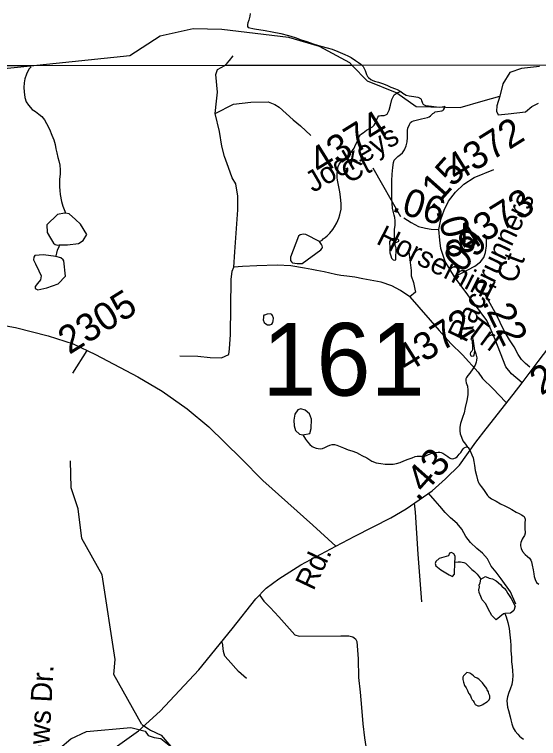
# Model space of a CAD drawing. Extents: x 2001466 to 31450019, y -30647475 to 847247.
# Drawn here: x 2174603 to 2179332, y 783261 to 789796 of the extents above; entities that cross this region are included whole.
import ezdxf

# ---------------------------------------------------------------- set-up
doc = ezdxf.new("R2010")
doc.units = 0
for name, color, linetype in [('Exist Hydrographic Creek Single Shore', 7, 'Continuous'), ('Exist Hydrographic Misc Water Feature', 7, 'Continuous'), ('Exist Hydrographic Pond Under 1500 Sq Ft', 7, 'Continuous'), ('Exist Road Non-System Type 51', 7, 'Continuous'), ('Exist Road Non-System Type 51 Label', 7, 'Continuous'), ('Exist Road Secondary Mileage Hundredths English Label', 7, 'Continuous'), ('Exist Road Secondary Structure Standard Bridge Number Label', 7, 'Continuous'), ('Exist Road Secondary Type 51 Attributed', 7, 'Continuous'), ('Exist Road Secondary Type 51 Label', 7, 'Continuous'), ('Exist Road Secondary Type 51 Number Label', 7, 'Continuous'), ('Map Preparation Inset Cut Line', 7, 'Continuous')]:
    doc.layers.add(name, color=color, linetype=linetype)

msp = doc.modelspace()

# ---------------------------------------------------------------- linework, layer by layer
at = {"layer": 'Exist Hydrographic Creek Single Shore'}
for points in [[(2174747.9, 789333.7), (2175643.2, 789425.3), (2175917.2, 789603.3), (2176217.1, 789669.4), (2176475.3, 789664), (2177075.3, 789592.7), (2177351.3, 789511.6), (2177626.3, 789361.5), (2177650.4, 789336.7)], [(2172931.2, 788867.7), (2173273.2, 788729.4), (2173556.2, 788746.5), (2173772.3, 788955.3), (2173813.1, 789049.6), (2173962.2, 789200.8), (2174095.3, 789266.9), (2174747.9, 789333.7)], [(2177650.4, 789336.7), (2177786.2, 789197.5), (2178053.2, 789090.3), (2178228.3, 788965.3), (2178624, 788957.6), (2178833.2, 789017.7), (2178983.5, 789059.5)]]:
    msp.add_lwpolyline(points, dxfattribs=at)
at = {"layer": 'Exist Hydrographic Misc Water Feature'}
for points in [[(2176730.8, 789806), (2176726.7, 789781.9), (2176717.5, 789744), (2176709.3, 789719.7), (2176705.2, 789705.7), (2176705.6, 789699.9), (2176707.2, 789687.9), (2176713.4, 789678)], [(2176713.4, 789678), (2176769.6, 789666.3), (2176865.5, 789651), (2176929.5, 789639.3), (2177006, 789625.7), (2177075.7, 789607.8), (2177136, 789588.2), (2177189.7, 789568.7), (2177242, 789551), (2177308.2, 789529.3), (2177368.1, 789511.7), (2177424.5, 789495.9), (2177470.2, 789482), (2177520.7, 789460.7), (2177582.8, 789435), (2177612.5, 789422.8), (2177640.6, 789407.3), (2177679.2, 789381.5), (2177706.8, 789361.5), (2177728.8, 789347.6), (2177741.3, 789335.6), (2177749.3, 789327.9), (2177755.2, 789315.6), (2177767.5, 789291.9), (2177779.4, 789256), (2177789.7, 789236.2), (2177797.7, 789226), (2177817.6, 789210.1), (2177829.9, 789202.2), (2177852, 789194.4), (2177887.7, 789184.5), (2177934, 789168.9), (2177967.9, 789154.9), (2178000.5, 789141.5), (2178041.9, 789125.5), (2178056.5, 789117.6), (2178082.5, 789103.9), (2178088.2, 789099.8)], [(2174754.1, 789324.7), (2174734.2, 789302.6), (2174710.4, 789258.7), (2174696.5, 789216.6), (2174691.1, 789178.5), (2174689.1, 789136.6), (2174691.4, 789098.5), (2174697.5, 789046.5), (2174710, 789008.9), (2174730.1, 788977.1), (2174762.1, 788939), (2174792.4, 788919.3), (2174824.4, 788897.4), (2174850.7, 788875.7), (2174872.8, 788845.5), (2174893.1, 788811.6), (2174919.2, 788759.8), (2174941.7, 788708.1), (2174960, 788664.4), (2174969.8, 788622.3), (2174978, 788584.6), (2174984.4, 788548.3), (2174994.8, 788506.6), (2175003, 788476.6), (2175011.2, 788436.8), (2175015.3, 788394.8), (2175015.3, 788356.6), (2175010, 788306.7), (2175010, 788240.6), (2175012.5, 788206.6), (2175014.5, 788172.6), (2175028.9, 788108.8), (2175041, 788066.7), (2175057.2, 788020.9), (2175063, 788002.2)], [(2177356.2, 787745.9), (2177378.2, 787760.1), (2177390, 787770.4), (2177407.7, 787784.4), (2177425.7, 787798.3), (2177449.9, 787822.7), (2177475.5, 787854.9), (2177491.5, 787878.8), (2177511, 787914.8), (2177528.7, 787957.2), (2177538.7, 787989), (2177550.4, 788039.1), (2177552, 788087.1), (2177545.7, 788151), (2177537.7, 788194.8), (2177527.2, 788254.8), (2177518.8, 788300.7), (2177514.7, 788324.8), (2177514.7, 788350.8), (2177518.4, 788390.8), (2177524.1, 788424.9), (2177532.1, 788444.7), (2177544.2, 788460.7), (2177560, 788475), (2177605.8, 788511.1), (2177624, 788529.4), (2177641.6, 788551.5), (2177653.7, 788567.5), (2177667.7, 788589.8), (2177681.2, 788619.8), (2177697, 788651.8), (2177710.7, 788687.9), (2177721, 788705.8), (2177724.5, 788711.8), (2177748.5, 788728), (2177780.5, 788752), (2177812.5, 788770.3), (2177832.3, 788782.3), (2177848.1, 788798.6), (2177858.2, 788812.5), (2177867.8, 788832.5), (2177881.8, 788870.6), (2177890, 788880.7), (2177895.7, 788882.7), (2177909.6, 788885), (2177939.8, 788884.9), (2177955.4, 788891.1), (2177965.2, 788897.3), (2177973.4, 788907.4), (2177983.3, 788933.1), (2177994.7, 788977.2), (2178008.7, 789027.4), (2178018.9, 789053.5), (2178030.6, 789069.6), (2178056.5, 789087.6), (2178076.4, 789097.5), (2178088.2, 789099.8)], [(2178088.2, 789099.8), (2178106.3, 789086.1), (2178138.7, 789068.3), (2178164.5, 789062.3), (2178206.4, 789056.4), (2178242.4, 789048.9), (2178258.4, 789042.8), (2178266.8, 789038.7), (2178272.8, 789030.9), (2178276.5, 789021), (2178280.8, 789005), (2178284.9, 788997), (2178286.9, 788991.1), (2178293.1, 788984.8), (2178313.2, 788975), (2178365.1, 788967.5), (2178411.2, 788961.7), (2178438.9, 788960), (2178461, 788961.9), (2178480.7, 788966.2), (2178487.1, 788968.1)], [(2178031.4, 787770.1), (2178031.4, 787804.1), (2178031.4, 787824), (2178033.3, 787855.8), (2178037, 787895.8), (2178037, 787933.9), (2178034.7, 787963.9), (2178028.6, 787985.9), (2178022.4, 788009.9), (2178014.2, 788047.7), (2178009.9, 788093.8), (2178007.5, 788139.6), (2178007.2, 788189.5), (2178007.5, 788233.7), (2178007, 788295.5), (2178010.7, 788355.7), (2178016.5, 788415.7), (2178023.7, 788459.7), (2178030, 788479.8), (2178037.6, 788489.6), (2178063.8, 788513.6), (2178087.6, 788531.9), (2178103.6, 788546.1), (2178121.5, 788574.3), (2178137.3, 788610.1), (2178145.2, 788648.2), (2178148.5, 788686.2), (2178148.7, 788722.3), (2178148.3, 788748.3), (2178152.4, 788770.4), (2178166.2, 788804.5), (2178177.6, 788820.5), (2178190, 788830.4), (2178203.7, 788836.5), (2178275.7, 788854.8), (2178330, 788867.3), (2178345.4, 788873.1), (2178357.5, 788881.4), (2178379.4, 788901.6), (2178391.1, 788909.6), (2178399.1, 788917.7), (2178419, 788919.6), (2178459.2, 788926), (2178469.2, 788929.8), (2178475, 788934.3), (2178483.2, 788952.1), (2178487.1, 788968.1)], [(2175055.4, 788003.7), (2174990.2, 787991.2), (2174893.9, 787896.5), (2174897, 787828.1), (2174929.7, 787776.3), (2174955.3, 787731.9), (2174971.7, 787719.6), (2174992.2, 787713.4), (2175009.1, 787716.8)], [(2175063, 788002.2), (2175055.4, 788003.7)], [(2175081.8, 787717.8), (2175180, 787730), (2175224.3, 787757.1), (2175256.1, 787810.4), (2175199.9, 787903.2), (2175153.3, 787944.8), (2175095.8, 787995.9), (2175063, 788002.2)], [(2175009.1, 787716.8), (2174999.3, 787690.9), (2174989.7, 787668.8), (2174981.5, 787640.8), (2174977.6, 787616.7), (2174977.8, 787612.6)], [(2175009.1, 787716.8), (2175081.8, 787717.8)], [(2174977.8, 787612.6), (2174866.3, 787627.1), (2174788.4, 787619.3), (2174779.4, 787604.9), (2174774.8, 787580.7), (2174793.7, 787544.9), (2174822.3, 787482.2), (2174844.3, 787438.2), (2174839.7, 787401.1), (2174811.7, 787369.2), (2174789.7, 787341.2), (2174790.5, 787323.7), (2174814.7, 787311.6)], [(2174814.7, 787311.6), (2174894.3, 787328.3), (2174998.9, 787363.9), (2175062.6, 787433.7), (2175048.9, 787571.3), (2175043.7, 787582.7), (2175023, 787598.7), (2174977.8, 787612.6)], [(2176913.7, 787094), (2176883.3, 787091.2), (2176859.1, 787083.6), (2176852.9, 787080.9), (2176848.8, 787073.3), (2176848.8, 787060.1), (2176848.1, 787041.4), (2176856.4, 787016.6), (2176870.2, 787002.7), (2176887.5, 786994.4), (2176906.8, 786993.7), (2176924.1, 787000.7), (2176934.4, 787016.6), (2176937.2, 787031.8), (2176940, 787056), (2176932.4, 787078.8), (2176926.8, 787089.2), (2176913.7, 787094)], [(2178757.7, 786761.6), (2178765.5, 786732.5), (2178773.7, 786698.4), (2178773.5, 786676.5), (2178769.8, 786656.4), (2178759.8, 786632.3), (2178738.1, 786596.3), (2178712.6, 786558), (2178692.7, 786536.2), (2178680.6, 786519.8), (2178674.5, 786507.7), (2178674.9, 786489.8), (2178679.2, 786471.7), (2178691.1, 786441.9), (2178695.4, 786404), (2178693.6, 786362), (2178683.9, 786311.9), (2178670.4, 786247.9), (2178660.1, 786199.9), (2178646.8, 786159.8), (2178628.8, 786105.7), (2178623.2, 786071.7), (2178621.4, 786037.8), (2178625.5, 786011.7), (2178635.9, 785979.7), (2178649.7, 785948), (2178672, 785916.2), (2178692.3, 785892)], [(2177206, 786001.1), (2177267.9, 786015.4), (2177280.9, 786058.4), (2177282.8, 786144.4), (2177266, 786193), (2177224.9, 786224.7), (2177187.6, 786237.8), (2177161.4, 786226.6), (2177133.4, 786187.3), (2177124.1, 786133.2), (2177125.9, 786084.6), (2177139, 786041.6), (2177176.3, 786008), (2177206, 786001.1)], [(2177206, 786001.1), (2177228.5, 785964.1), (2177246.5, 785937.8), (2177268.4, 785914.2), (2177288.7, 785898.1), (2177302.7, 785890.4), (2177324.8, 785882.5), (2177342.5, 785878.7), (2177366.9, 785876.6), (2177382.5, 785878.7), (2177404.6, 785888.8), (2177428.6, 785900.9), (2177448.3, 785909.3), (2177470.2, 785913.3), (2177492.4, 785913.6), (2177512.5, 785909.3), (2177542.4, 785897.9), (2177572.7, 785884), (2177614.8, 785867.9), (2177648.6, 785856.3), (2177689.2, 785842.5), (2177716.7, 785826.5), (2177738.8, 785814.6), (2177781.3, 785793.3), (2177827.2, 785765.2), (2177867, 785749.4), (2177909.4, 785741.8), (2177949.2, 785738.2), (2177991.5, 785736.3), (2178018.9, 785738.3), (2178051.1, 785742.7), (2178083.1, 785752.9), (2178115.1, 785767.1), (2178156.9, 785783.1), (2178190.8, 785795.4), (2178218.9, 785805.4), (2178236.9, 785809.6), (2178257, 785809.8), (2178277.1, 785808), (2178292.9, 785806), (2178305.2, 785808.2), (2178326.9, 785818.3), (2178358.7, 785834.1), (2178396.8, 785842.6), (2178426.8, 785844.5), (2178440.3, 785846.9), (2178454.7, 785842.8), (2178468.6, 785835), (2178494.5, 785817.3), (2178514.5, 785805.3), (2178528.7, 785793.4), (2178541, 785787.5), (2178552.9, 785785.3), (2178568.9, 785789.4), (2178582.8, 785793.8), (2178596.8, 785803.8), (2178616.7, 785826), (2178630.2, 785843.8), (2178646.2, 785866.2), (2178656.2, 785878), (2178662, 785884), (2178668.1, 785888), (2178682.5, 785892.3), (2178692.3, 785892)], [(2178692.3, 785892), (2178696.2, 785888.2), (2178714.3, 785856.3), (2178730.9, 785822.5), (2178740.7, 785794.6), (2178748.9, 785762.6), (2178755.3, 785724.7), (2178761.2, 785678.8), (2178771.7, 785634.6), (2178782.1, 785596.9), (2178789.9, 785573), (2178796.1, 785560.7), (2178814.1, 785536.9), (2178836.5, 785507.2), (2178854.5, 785481.3), (2178872.8, 785455.4), (2178884.9, 785443.4), (2178908.7, 785425.7), (2178948.8, 785401.7), (2178988.6, 785380.3), (2179027.4, 785362.3), (2179065.1, 785342.4), (2179091.2, 785326.7), (2179129.5, 785305), (2179157.4, 785293.1), (2179177.5, 785281.2), (2179193.7, 785269.4), (2179201.7, 785263.3)], [(2175751.1, 783388.2), (2175501.2, 783838.5), (2175511.7, 783973.4), (2175393.2, 784739), (2175211.8, 785065.5), (2175177.5, 785332.5), (2175114.2, 785522.4), (2175108, 785766.3)], [(2179201.7, 785263.3), (2179211.5, 785240), (2179207.8, 785201.1)], [(2179207.8, 785201.1), (2179208, 785159.3), (2179210.7, 785115.5), (2179204.3, 785093.3), (2179194.5, 785075.3), (2179184.7, 785059.4), (2179172.8, 785031.2), (2179168.9, 785013.1), (2179169.5, 785001.2), (2179175.4, 784975.2), (2179187.7, 784947.4), (2179211.5, 784921.5), (2179233.5, 784903.5), (2179251.7, 784887.8), (2179263.6, 784871.8), (2179268.1, 784855.7), (2179273.7, 784825.7), (2179282.5, 784783.7), (2179288.4, 784746), (2179292.9, 784723.8), (2179300.5, 784695.8), (2179314.9, 784670.1), (2179333.1, 784654)], [(2178578.1, 784851.7), (2178580.7, 784886), (2178579.7, 784906.2), (2178568.6, 784927.5), (2178547.3, 784940.7), (2178528.1, 784932.6), (2178519.7, 784910.3), (2178476.5, 784897.1), (2178435, 784886), (2178404.7, 784858.6), (2178400.6, 784841.4), (2178406.4, 784820.5), (2178450.2, 784782.7), (2178526.8, 784737.9), (2178554.4, 784723), (2178572.6, 784744.2), (2178578.1, 784851.7)], [(2178578.1, 784851.7), (2178606, 784856), (2178628.1, 784856.3), (2178641.9, 784852.2), (2178658.1, 784850.1), (2178673.9, 784842.5), (2178686.4, 784830.4), (2178710.6, 784804.5), (2178730.5, 784786.9), (2178754.5, 784767), (2178778.5, 784743.1), (2178796.9, 784721.3), (2178812.5, 784700)], [(2178812.5, 784700), (2178853.4, 784722.2), (2178886.1, 784709.1), (2178915.5, 784702.6), (2178949.3, 784685.1), (2178988, 784650.6), (2179002.1, 784636.8), (2179025, 784614.8), (2179039.2, 784596.8), (2179055.7, 784568.5), (2179085.9, 784524.5), (2179120.4, 784455), (2179109.5, 784416.9), (2179090.9, 784402.7), (2179080, 784392.9), (2179028.6, 784390.5)], [(2179028.6, 784390.5), (2179016.5, 784386.6), (2178950.4, 784331.8), (2178910.1, 784370), (2178878.5, 784431.1), (2178856.7, 784476.9), (2178824.6, 784513.4), (2178810.4, 784543.2), (2178796.6, 784578.3), (2178793.1, 784602.3), (2178797.8, 784629.5), (2178795.7, 784643.7), (2178804.4, 784666.6), (2178812.5, 784700)], [(2179028.6, 784390.5), (2179040.9, 784358.6), (2179054.7, 784306.6), (2179065.7, 784252.7), (2179071.7, 784197), (2179078, 784142.9), (2179082.1, 784100.9), (2179082.3, 784050.9), (2179086.6, 783995.1), (2179088.9, 783953), (2179093.4, 783910.9), (2179095.7, 783871.2), (2179099.8, 783829.2), (2179097.9, 783787.3), (2179090.3, 783747.1), (2179076.4, 783705), (2179064.7, 783677.1), (2179052.8, 783636.7), (2179046.7, 783602.7), (2179047.5, 783571), (2179053.2, 783545), (2179059.4, 783513.2), (2179076.2, 783455.1), (2179081.9, 783429.1), (2179090.1, 783393.4), (2179102.4, 783357.4), (2179120.3, 783327.6), (2179144.9, 783301.5), (2179160.7, 783281.7), (2179174.8, 783269.8), (2179195.1, 783255.8)], [(2178684.4, 783857), (2178654.9, 783825.3), (2178650.3, 783815), (2178649.3, 783792.6), (2178654, 783768.3), (2178664.3, 783739.3), (2178678.3, 783718.8), (2178689.5, 783694.5), (2178699.8, 783671.1), (2178705.4, 783665.5), (2178716.6, 783646.8), (2178724, 783629.1), (2178734.3, 783611.3), (2178742.7, 783601), (2178750.2, 783585.2), (2178760.4, 783568.3), (2178771.7, 783561.8), (2178784.7, 783556.2), (2178799.7, 783557.1), (2178818.3, 783561.8), (2178829.5, 783566.5), (2178842.6, 783575.8), (2178854.8, 783582.4), (2178864.1, 783590.8), (2178867.8, 783592.6), (2178887.4, 783611.3), (2178892.1, 783626.3), (2178892.1, 783645.9), (2178882.8, 783664.6), (2178879, 783681.4), (2178869.7, 783701), (2178865, 783713.2), (2178854.8, 783728.1), (2178841.7, 783742.1), (2178826.7, 783764.6), (2178809, 783782.3), (2178793.1, 783796.3), (2178777.3, 783805.7), (2178757.6, 783813.1), (2178746.4, 783825.3), (2178728.7, 783839.3), (2178711.9, 783850.5), (2178684.4, 783857)], [(2174636.8, 783051.1), (2175012.3, 783172.5), (2175112.1, 783259.1), (2175253.2, 783325.1), (2175653.3, 783359.4), (2175782.9, 783326.9), (2175809.2, 783288.8), (2175864.9, 783271.2), (2175923.4, 783259.5), (2176014.4, 783188.6)], [(2175751.1, 783388.2), (2175759.5, 783384.5), (2175779.2, 783370.6), (2175811.3, 783348.7), (2175831.4, 783334.7), (2175926.3, 783291.7), (2176014.4, 783188.6)]]:
    msp.add_lwpolyline(points, dxfattribs=at)
at = {"layer": 'Exist Hydrographic Pond Under 1500 Sq Ft'}
for points in [[(2179340.3, 789327.9), (2179179.1, 789307.3), (2179072.8, 789273), (2179011, 789170.1), (2178983.5, 789059.5)], [(2178983.5, 789059.5), (2178956.2, 788971.1), (2178952.7, 788923), (2178968.2, 788890.4), (2179059.1, 788899), (2179213.4, 788916.2), (2179270, 788964.2), (2179331.7, 788995.1)], [(2177356.2, 787745.9), (2177233.6, 787810.3), (2177211.4, 787812.9), (2177195.7, 787810.9), (2177182, 787807.7), (2177167, 787795.9), (2177092.6, 787607.1), (2177095.2, 787576.4), (2177101.7, 787564), (2177110.9, 787555.5), (2177155.3, 787549.6), (2177198.4, 787547.7), (2177367.4, 787672.4), (2177379.2, 787685.5), (2177383.8, 787696), (2177379.2, 787707.1), (2177372.7, 787721.4), (2177356.2, 787745.9)], [(2178045.8, 787770.4), (2178012.5, 787769.8), (2177998.1, 787761.3), (2177987.7, 787748.2), (2177989, 787686.2), (2177991.6, 787643.7), (2177998.8, 787618.2), (2178005.9, 787598), (2178019, 787581.6), (2178032.1, 787577.7), (2178043.8, 787581.6), (2178048.4, 787688.8), (2178039.9, 787702.5), (2178038.3, 787716.7), (2178038.6, 787732.4), (2178043.8, 787737.6), (2178052.3, 787741.8), (2178070.6, 787750.2), (2178071.2, 787758), (2178064, 787764.6), (2178045.8, 787770.4)], [(2178743.5, 786869.5), (2178734.4, 786871.4), (2178723.2, 786870.3), (2178719.6, 786865.7), (2178732.1, 786852.1), (2178736.1, 786785.8), (2178736.1, 786769.6), (2178728.7, 786756.1), (2178717.5, 786746.5), (2178715.5, 786732.7), (2178718.3, 786717.2), (2178731.4, 786712.4), (2178746.8, 786714), (2178754.7, 786737.1), (2178758.1, 786764.5), (2178743.5, 786869.5)]]:
    msp.add_lwpolyline(points, dxfattribs=at)
at = {"layer": 'Exist Road Non-System Type 51'}
msp.add_line((2175131.2, 786557.5), (2175258.2, 786764.1), dxfattribs=at)
for points in [[(2176501.7, 789335.5), (2176522.8, 789357.8), (2176543.4, 789380.6), (2176575.3, 789424)], [(2176414.8, 788903.6), (2176425.7, 789013.5), (2176436.7, 789095.9), (2176420.3, 789255.3), (2176436.7, 789299.2), (2176501.7, 789335.5)], [(2176414.8, 788903.6), (2176581, 788985.9), (2176736, 789004.2), (2176893.3, 789008.8), (2176952.6, 788983.7), (2176991.4, 788958.6), (2177116.8, 788846.8), (2177182.9, 788789.8), (2177278.7, 788705.3)], [(2176581.2, 787514.8), (2176591.3, 787654.8), (2176619.7, 788032), (2176617.6, 788155.7), (2176601.5, 788266.2), (2176568.5, 788321.2), (2176535.6, 788414.6), (2176497.1, 788513.5), (2176475.2, 788606.9), (2176453.2, 788738.8), (2176414.8, 788903.6)], [(2178160, 787678.9), (2178183.3, 787486.4), (2178184.1, 787436.4), (2178202.6, 787375.9), (2178217.2, 787317.6), (2178220.5, 787289.5), (2178171.6, 787248.7)], [(2178171.6, 787248.7), (2178087, 787304.6), (2178009.4, 787347.9), (2177911.4, 787379.9), (2177747.6, 787411), (2177674.3, 787425.5), (2177603.6, 787434.6), (2177548.9, 787441.5), (2177499.8, 787450.6), (2177398.4, 787473.4), (2177330, 787484.8), (2177287.8, 787494), (2177220.5, 787505.4), (2177096.6, 787528.8), (2176973.2, 787532.7), (2176790.7, 787528.2), (2176660.8, 787521.3), (2176581.2, 787514.8)], [(2176094.7, 786713.7), (2176258.9, 786711.7), (2176368.4, 786699.5), (2176470.5, 786696.2), (2176538.6, 786727.9), (2176544.7, 786778.6), (2176552.8, 786906.4), (2176558.9, 787403.3), (2176569, 787480.4), (2176581.2, 787514.8)], [(2178171.6, 787248.7), (2178434.7, 786944.2), (2178540.9, 786826.1), (2178646, 786723.9), (2178787.9, 786567.7), (2178827.6, 786510.9), (2178918.5, 786420), (2179038.2, 786297.8)], [(2179253.4, 786613.1), (2179213.7, 786647.2), (2179179.6, 786681.3), (2179148.4, 786726.7), (2179111.5, 786794.9), (2179068.9, 786860.2), (2179020, 786946.1), (2178952.5, 787084.6), (2178853.2, 787263.5)], [(2179125.7, 784474), (2179080.4, 784585.1), (2178993.3, 784701.2), (2178948.8, 784762.3), (2178904.1, 784817.4), (2178871.8, 784884.1), (2178825, 784933.3), (2178774.1, 784976.5), (2178717.4, 785029.9), (2178676.7, 785082.8), (2178638.3, 785149.8), (2178597.6, 785200.7), (2178538.9, 785254.2), (2178488, 785301.4), (2178441.4, 785358.5), (2178398.6, 785407.5), (2178340.3, 785475)], [(2178208.5, 785384), (2178220.2, 785303.9), (2178242.9, 784923.3), (2178254.2, 784767.1), (2178277, 784494.4)], [(2176817.9, 784551.2), (2176852, 784500.1), (2176911.6, 784443.3), (2176988.2, 784358.1), (2177133.4, 784196.6), (2177173.1, 784185.6), (2177549.1, 784188.5), (2177619.1, 784188.8), (2177654.9, 784179.9), (2177680.4, 784161.3), (2177693.8, 784137), (2177704, 783980.8), (2177707.9, 783812.7), (2177722.7, 783678.4), (2177733.3, 783542.1), (2177745.7, 783393.9), (2177760.6, 783267.5), (2177781.3, 783133), (2177802, 782994.6), (2177824.2, 782838.1), (2177847, 782707.5), (2177871.5, 782565), (2177871.7, 782563.4)], [(2176697.9, 783803.3), (2176625.5, 783867), (2176530.1, 783971.3), (2176502.9, 784004), (2176489.9, 784046.3), (2176480.1, 784128.1)]]:
    msp.add_lwpolyline(points, dxfattribs=at)
at = {"layer": 'Exist Road Secondary Type 51 Attributed'}
for points in [[(2178431.7, 787854.8), (2178451.8, 787946.8), (2178480.9, 788029.8), (2178519.3, 788110.6), (2178582, 788193.6), (2178658.3, 788265.4), (2178752.4, 788323.8), (2178929.8, 788397.8)], [(2179184.4, 786472.3), (2179329.9, 786663.3), (2179552.3, 786956.5), (2179752.6, 787226.6), (2179854.1, 787341.8), (2180069.2, 787552.3), (2180235.5, 787721.9), (2180455.8, 787926.1), (2180569.9, 788034), (2180659.3, 788108.3)], [(2178117.6, 787960.3), (2178182.6, 787917.6), (2178250, 787883.9), (2178310.5, 787866), (2178364.2, 787857), (2178431.7, 787854.8)], [(2178574.8, 787428.2), (2178489.9, 787567.6), (2178467.6, 787630.4), (2178449.5, 787684.3), (2178440.7, 787760.6), (2178431.7, 787854.8)], [(2178574.8, 787428.2), (2178756.7, 787525.2), (2178809, 787562.5), (2178837.9, 787602.5), (2178854.7, 787648), (2178862.9, 787708.8), (2178863.3, 787781.7)], [(2179184.4, 786472.3), (2179089.3, 786552.8), (2179036.2, 786616.4), (2178941.1, 786862.9), (2178895.7, 786966.4), (2178864, 787035.3), (2178574.8, 787428.2)], [(2174390.9, 787010.9), (2174612.3, 786970.1), (2174906.3, 786896.8), (2175131.8, 786822.4), (2175335.8, 786728.2), (2175716.2, 786525.1), (2175935.9, 786395.2), (2176162.5, 786236.1), (2176356.1, 786072.7), (2176647.5, 785788.9), (2176844.2, 785591), (2177294.7, 785186.8), (2177503.9, 784996.3)], [(2177503.9, 784996.3), (2177674, 785088.4), (2177997.8, 785251.8), (2178137, 785334.5), (2178371.9, 785497.8), (2178493.3, 785605.7), (2178617.8, 785728.2), (2178764.8, 785934.5), (2178858, 786056), (2179103.4, 786365.9), (2179184.4, 786472.3)], [(2170186, 781466.4), (2170424.6, 781563.8), (2170801.3, 781708.3), (2171164.4, 781806.7), (2171536.9, 781903), (2171991.1, 782009.9), (2172617.8, 782169), (2173088.7, 782309.3), (2173615.1, 782474.8), (2174016.9, 782590), (2174274.3, 782665.4), (2174712.7, 782793.1), (2174974.3, 782891.5), (2175265.2, 783029.8), (2175492.3, 783163.8), (2175722.5, 783331.3), (2175917.1, 783507.2), (2176265.5, 783882.1), (2176566.9, 784250.7), (2176781.4, 784523), (2176873.5, 784617.2), (2176988.6, 784703.1), (2177187.4, 784828.7), (2177503.9, 784996.3)]]:
    msp.add_lwpolyline(points, dxfattribs=at)
at = {"layer": 'Exist Road Secondary Type 51 Number Label'}
msp.add_line((2178089.2, 787970.1), (2177840.3, 788407.9), dxfattribs=at)
at = {"layer": 'Map Preparation Inset Cut Line'}
for p, q in [((2174747.9, 789333.7), (2173404.4, 789332.3)), ((2176501.7, 789335.5), (2174747.9, 789333.7)), ((2177650.4, 789336.7), (2176501.7, 789335.5)), ((2180466.6, 789339.7), (2177650.4, 789336.7))]:
    msp.add_line(p, q, dxfattribs=at)

# ---------------------------------------------------------------- texts
at = {"layer": 'Exist Road Non-System Type 51 Label'}
msp.add_text('Bad News Dr.', height=190, rotation=86.86544, dxfattribs=at).set_placement((2174871.5, 782357.2))
at = {"layer": 'Exist Road Secondary Mileage Hundredths English Label'}
for s, rotation, p in [('.15', 48.28812, (2178376.9, 788022.3)), ('.06', 343.49734, (2177999, 788023.4)), ('.08', 285.86359, (2178404.6, 788028.2)), ('.09', 48.28812, (2178576.9, 787383)), ('.22', 295.71793, (2178818.6, 787202.1)), ('.43', 48.28812, (2178241.1, 785394.5))]:
    msp.add_text(s, height=250, rotation=rotation, dxfattribs=at).set_placement(p)
at = {"layer": 'Exist Road Secondary Structure Standard Bridge Number Label'}
msp.add_text('161', height=656.17, dxfattribs=at).set_placement((2176839.8, 786355.7))
at = {"layer": 'Exist Road Secondary Type 51 Label'}
for s, rotation, p in [('Jockeys', 30.29746, (2177298.1, 788184.1)), ('Ct', 26.98213, (2177612.5, 788267.2)), ('Racerunners', 64.56354, (2178675.4, 786826.1)), ('Horsemint', 333.10487, (2177857.9, 787732)), ('Ct', 69.3323, (2179122, 787358.3)), ('Trl', 323.53667, (2178665.9, 786922.9)), ('Rd.', 64.58493, (2177300.8, 784588))]:
    msp.add_text(s, height=190, rotation=rotation, dxfattribs=at).set_placement(p)
at = {"layer": 'Exist Road Secondary Type 51 Number Label'}
for s, p in [('4374', (2177360.9, 788338.2)), ('4372', (2178592.9, 788276.6)), ('4373', (2178685.8, 787638)), ('2305', (2175097.9, 786722.3)), ('4372', (2178142.8, 786554.7)), ('2224', (2179354.2, 786353.1))]:
    msp.add_text(s, height=250, rotation=31.91803, dxfattribs=at).set_placement(p)

doc.saveas('drawing.dxf')
